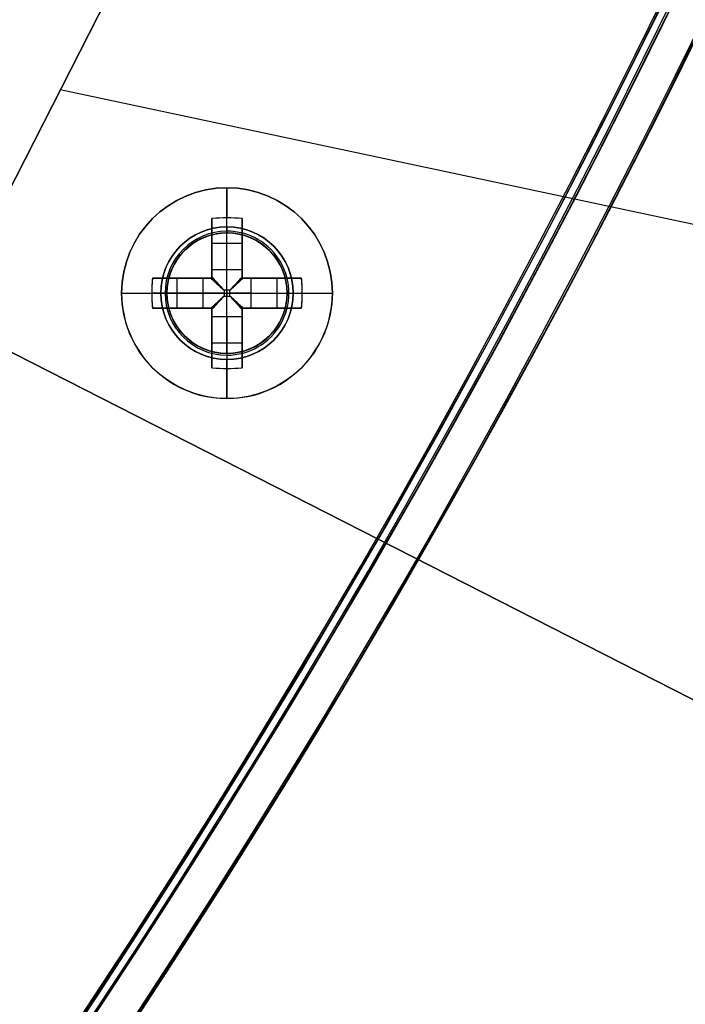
# Model space of a CAD drawing. Header units: millimetres. Extents: x -83 to 676, y -83 to 676.
# Tile 583 of 656: x 540 to 562, y 134 to 167. Entities that reach past the tile are written whole.
import ezdxf

# ---------------------------------------------------------------- set-up
doc = ezdxf.new("R2010")
doc.units = ezdxf.units.MM
doc.header["$MEASUREMENT"] = 0
doc.layers.add('IGES level 0', color=7, linetype='Continuous', true_color=0xff7878)

msp = doc.modelspace()

# ---------------------------------------------------------------- linework, layer by layer
at = {"layer": 'IGES level 0', "color": 254, "true_color": 0xcad1ee}
for p, q in [((551.4551744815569, 183.4287436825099, 48.0000000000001), (537.8354594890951, 156.6985479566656, 48.0000000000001)), ((537.8354594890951, 156.6985479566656, 47.0000000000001), (551.4551744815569, 183.4287436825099, 47.0000000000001)), ((551.4551744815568, 183.4287436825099, 47.5000000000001), (537.8354594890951, 156.6985479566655, 47.5000000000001)), ((547.6492875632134, 159.4779517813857, 48.0000000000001), (547.6492875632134, 159.4779517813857, 47)), ((547.7511022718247, 159.4535082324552, 47.0000000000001), (547.7511022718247, 159.4535082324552, 45.8000000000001)), ((545.301612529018, 158.0392946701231, 45.8000000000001), (545.301612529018, 158.0392946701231, 47.0000000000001)), ((545.301612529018, 158.0392946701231, 47.0000000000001), (545.301612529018, 158.0392946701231, 45.8000000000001)), ((545.2771689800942, 157.9374799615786, 48.0000000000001), (545.2771689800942, 157.9374799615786, 47.0000000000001)), ((545.2771689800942, 157.9374799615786, 47), (545.2771689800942, 157.9374799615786, 48.0000000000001)), ((549.165315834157, 157.0040184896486, 47.0000000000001), (549.165315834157, 157.0040184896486, 45.8000000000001)), ((549.165315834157, 157.0040184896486, 45.8000000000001), (549.165315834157, 157.0040184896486, 47.0000000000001)), ((549.1897593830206, 157.1058331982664, 47), (549.1897593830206, 157.1058331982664, 48.0000000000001)), ((549.1897593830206, 157.1058331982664, 48.0000000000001), (549.1897593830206, 157.1058331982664, 47.0000000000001)), ((581.0492759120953, 134.6800087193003, 47.0000000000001), (537.8354594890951, 156.6985479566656, 47.0000000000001)), ((537.8354594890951, 156.6985479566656, 48.0000000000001), (581.0492759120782, 134.6800087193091, 48.0000000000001)), ((546.7158260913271, 155.5898049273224, 47.0000000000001), (546.7158260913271, 155.5898049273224, 45.8000000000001)), ((546.8176407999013, 155.5653613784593, 48.0000000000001), (546.8176407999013, 155.5653613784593, 47)), ((560.1106225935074, 145.3487854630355, 47.00000000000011), (560.1106225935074, 145.3487854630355, 48.00000000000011))]:
    msp.add_line(p, q, dxfattribs=at)
at = {"layer": 'IGES level 0', "color": 70, "true_color": 0x66ff00}
for p, q in [((551.4551744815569, 183.4287436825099, 48.0000000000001), (537.8354594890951, 156.6985479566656, 48.0000000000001)), ((551.4551744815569, 183.4287436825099, 47.0000000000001), (537.8354594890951, 156.6985479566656, 47.0000000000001)), ((590.8090583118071, 153.8346601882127, 48.0000000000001), (541.6953920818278, 164.2740922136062, 48.0000000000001)), ((590.8090583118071, 153.8346601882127, 47.0000000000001), (541.6953920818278, 164.2740922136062, 47.0000000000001)), ((537.8354594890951, 156.6985479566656, 48.0000000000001), (581.0492759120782, 134.6800087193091, 48.0000000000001)), ((537.8354594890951, 156.6985479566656, 47.0000000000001), (581.0492759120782, 134.6800087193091, 47.0000000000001))]:
    msp.add_line(p, q, dxfattribs=at)
at = {"layer": 'IGES level 0', "color": 1, "true_color": 0xff0808}
for p, q in [((547.233464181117, 159.721656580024, 48), (547.233464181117, 161.021656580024, 48)), ((546.733464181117, 158.3079458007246, 48.46264704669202), (546.733464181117, 159.996220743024, 50.130353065)), ((546.733464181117, 159.9962207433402, 50.1303530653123), (546.733464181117, 158.307945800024, 48.462647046)), ((547.2334641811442, 158.307945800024, 48.462647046), (547.2334641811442, 160.0216565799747, 50.15547900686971)), ((547.733464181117, 159.9962207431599, 50.1303530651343), (547.733464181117, 158.307945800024, 48.462647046)), ((547.733464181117, 158.307945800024, 48.462647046), (547.733464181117, 159.996220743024, 50.130353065)), ((546.733464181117, 158.0216565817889, 49.69917704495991), (546.733464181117, 159.5597267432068, 49.69917704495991)), ((547.233464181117, 159.521656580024, 47.8), (547.233464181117, 159.521656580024, 40)), ((547.233464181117, 155.521656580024, 40), (547.233464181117, 159.521656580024, 40)), ((547.233464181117, 159.521656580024, 40), (547.233464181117, 159.521656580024, 47.8)), ((547.733464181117, 159.5597267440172, 49.69917704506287), (547.733464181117, 158.0216565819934, 49.69917704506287)), ((546.7334641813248, 159.1776498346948, 49.3217551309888), (547.7334641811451, 159.1776498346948, 49.32175513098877)), ((546.733464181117, 159.0089386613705, 49.15509943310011), (546.733464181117, 159.0089386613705, 50.83023825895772)), ((547.733464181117, 159.0089386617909, 49.15509943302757), (547.733464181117, 159.0089386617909, 50.83023825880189)), ((546.733464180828, 158.307945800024, 48.462647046), (547.733464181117, 158.307945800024, 48.462647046)), ((546.733464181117, 158.307945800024, 48.462647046), (547.733464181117, 158.307945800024, 48.462647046)), ((544.7589000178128, 158.021656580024, 50.1303530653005), (546.4471749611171, 158.021656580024, 48.462647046)), ((546.4471749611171, 158.021656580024, 48.462647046), (544.7589000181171, 158.021656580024, 50.130353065)), ((545.1953940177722, 158.021656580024, 49.69917704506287), (546.733464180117, 158.021656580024, 49.69917704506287)), ((545.5774709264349, 157.0216565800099, 49.3217551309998), (545.5774709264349, 158.021656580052, 49.3217551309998)), ((545.7461820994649, 158.021656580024, 49.15509943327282), (545.7461820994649, 158.021656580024, 50.83023825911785)), ((546.4471749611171, 157.021656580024, 48.462647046), (546.4471749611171, 158.021656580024, 48.462647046)), ((546.4471749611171, 157.021656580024, 48.462647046), (546.4471749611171, 158.021656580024, 48.462647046)), ((546.733464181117, 158.021656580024, 51.1281221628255), (546.733464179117, 158.021656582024, 48.27023192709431)), ((546.733464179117, 158.021656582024, 48.27023192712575), (546.733464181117, 158.021656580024, 51.128122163)), ((547.733464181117, 158.021656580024, 51.1281221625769), (547.733464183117, 158.021656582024, 48.27023192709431)), ((547.7334641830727, 158.021656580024, 49.69917704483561), (549.2715343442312, 158.021656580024, 49.69917704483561)), ((547.733464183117, 158.021656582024, 48.27023192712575), (547.733464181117, 158.021656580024, 51.128122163)), ((548.019753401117, 158.021656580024, 48.462647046), (549.708028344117, 158.021656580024, 50.130353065)), ((548.019753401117, 158.021656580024, 48.462647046), (548.019753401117, 157.021656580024, 48.462647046)), ((549.7080283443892, 158.021656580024, 50.1303530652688), (548.019753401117, 158.021656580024, 48.462647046)), ((548.019753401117, 158.021656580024, 48.462647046), (548.019753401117, 157.021656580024, 48.462647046)), ((548.7207462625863, 158.021656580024, 49.15509943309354), (548.7207462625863, 158.021656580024, 50.83023825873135)), ((548.8894574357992, 158.0216565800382, 49.32175513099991), (548.8894574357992, 157.021656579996, 49.32175513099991)), ((543.733464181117, 157.521656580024, 48), (545.0334641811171, 157.521656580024, 48)), ((546.4471749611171, 157.5216565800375, 48.462647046), (544.7334641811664, 157.5216565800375, 50.15547900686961)), ((545.233464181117, 157.521656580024, 47.8), (545.233464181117, 157.521656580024, 40)), ((545.233464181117, 157.521656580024, 40), (549.233464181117, 157.521656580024, 40)), ((547.3310488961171, 157.619241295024, 48.179845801), (547.135879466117, 157.619241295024, 48.179845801)), ((547.135879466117, 157.619241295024, 48.179845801), (547.135879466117, 157.424071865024, 48.179845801)), ((547.135879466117, 157.619241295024, 48.179845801), (547.135879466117, 157.424071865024, 48.179845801)), ((547.3310488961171, 157.619241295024, 48.179845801), (547.135879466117, 157.619241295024, 48.179845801)), ((547.135879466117, 157.521656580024, 48.179845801), (547.3310488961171, 157.521656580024, 48.179845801)), ((547.135879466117, 157.424071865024, 48.179845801), (547.3310488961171, 157.424071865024, 48.179845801)), ((547.135879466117, 157.424071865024, 48.179845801), (547.3310488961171, 157.424071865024, 48.179845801)), ((547.2334641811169, 157.619241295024, 48.179845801), (547.2334641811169, 157.424071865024, 48.179845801)), ((547.3310488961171, 157.424071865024, 48.179845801), (547.3310488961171, 157.619241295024, 48.179845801)), ((547.3310488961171, 157.424071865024, 48.179845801), (547.3310488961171, 157.619241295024, 48.179845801)), ((548.0197534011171, 157.5216565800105, 48.462647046), (549.7334641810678, 157.5216565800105, 50.15547900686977)), ((549.233464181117, 157.521656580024, 47.80000000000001), (549.233464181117, 157.521656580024, 40)), ((549.433464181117, 157.521656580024, 48), (550.733464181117, 157.521656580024, 48)), ((546.4471749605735, 157.021656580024, 48.46264704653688), (544.7589000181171, 157.021656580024, 50.130353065)), ((544.758900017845, 157.021656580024, 50.1303530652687), (546.4471749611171, 157.021656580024, 48.462647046)), ((546.7334641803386, 157.021656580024, 49.69917704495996), (545.1953940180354, 157.021656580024, 49.69917704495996)), ((545.7461820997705, 157.021656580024, 49.15509943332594), (545.7461820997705, 157.021656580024, 50.83023825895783)), ((546.733464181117, 157.021656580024, 51.1281221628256), (546.733464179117, 157.021656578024, 48.27023192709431)), ((546.733464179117, 157.021656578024, 48.27023192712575), (546.733464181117, 157.021656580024, 51.128122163)), ((546.733464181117, 155.4835864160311, 49.69917704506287), (546.733464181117, 157.021656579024, 49.69917704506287)), ((547.733464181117, 157.021656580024, 51.1281221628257), (547.733464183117, 157.021656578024, 48.27023192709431)), ((547.733464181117, 157.0216565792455, 49.69917704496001), (547.733464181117, 155.4835864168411, 49.69917704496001)), ((547.733464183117, 157.021656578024, 48.27023192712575), (547.733464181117, 157.021656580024, 51.128122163)), ((549.27153434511, 157.021656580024, 49.69917704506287), (547.7334641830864, 157.021656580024, 49.69917704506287)), ((549.7080283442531, 157.021656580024, 50.1303530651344), (548.019753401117, 157.021656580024, 48.462647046)), ((548.019753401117, 157.021656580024, 48.462647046), (549.708028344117, 157.021656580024, 50.130353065)), ((548.720746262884, 157.021656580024, 49.15509943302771), (548.720746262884, 157.021656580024, 50.83023825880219)), ((546.733464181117, 155.0470924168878, 50.1303530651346), (546.733464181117, 156.735367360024, 48.462647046)), ((547.733464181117, 156.735367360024, 48.462647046), (546.733464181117, 156.735367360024, 48.462647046)), ((546.733464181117, 156.735367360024, 48.462647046), (546.733464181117, 155.047092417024, 50.130353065)), ((547.733464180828, 156.735367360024, 48.462647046), (546.733464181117, 156.735367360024, 48.462647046)), ((547.2334641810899, 156.735367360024, 48.462647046), (547.2334641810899, 155.0216565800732, 50.15547900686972)), ((547.733464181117, 156.7353673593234, 48.46264704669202), (547.733464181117, 155.047092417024, 50.130353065)), ((547.733464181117, 155.0470924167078, 50.1303530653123), (547.733464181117, 156.735367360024, 48.462647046)), ((546.733464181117, 156.034374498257, 49.15509943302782), (546.733464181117, 156.034374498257, 50.83023825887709)), ((547.733464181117, 156.0343744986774, 49.15509943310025), (547.733464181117, 156.0343744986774, 50.83023825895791)), ((547.7334641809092, 155.8656633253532, 49.32175513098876), (546.733464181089, 155.8656633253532, 49.32175513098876)), ((547.233464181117, 155.521656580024, 40), (547.233464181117, 155.521656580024, 47.8)), ((547.233464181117, 155.521656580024, 47.80000000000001), (547.233464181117, 155.521656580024, 40)), ((547.233464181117, 154.021656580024, 48), (547.233464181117, 155.321656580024, 48))]:
    msp.add_line(p, q, dxfattribs=at)
at = {"layer": 'IGES level 0', "color": 153, "true_color": 0x5393cf}
for centre, radius in [((296.5, 296.5), 296.5), ((296.5, 296.5, -1.19999999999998), 296.5000000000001)]:
    msp.add_circle(centre, radius, dxfattribs=at)
at = {"layer": 'IGES level 0'}
for centre, radius in [((296.5, 296.5, 47), 296.5000000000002), ((296.5, 296.5), 296.5000000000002), ((296.5, 296.5, 47), 295.3000000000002), ((296.5, 296.5000000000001), 295.3000000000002)]:
    msp.add_circle(centre, radius, dxfattribs=at)
at = {"layer": 'IGES level 0', "color": 124, "true_color": 0x1aa180}
for centre, radius in [((296.5, 296.5, 47.0000000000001), 294.9999999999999), ((296.5, 296.5000000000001, 45.8000000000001), 294.9999999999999), ((547.2334641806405, 157.5216565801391, 47.00000000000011), 1.999999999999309), ((547.2334641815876, 157.5216565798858, 45.8000000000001), 1.999999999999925)]:
    msp.add_circle(centre, radius, dxfattribs=at)
at = {"layer": 'IGES level 0', "color": 1, "true_color": 0xff0808}
for centre, radius in [((547.2334641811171, 157.5216565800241, 48), 3.500000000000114), ((547.2334641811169, 157.521656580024, 47.99999999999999), 2.199999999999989), ((547.2334641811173, 157.521656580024, 39.99999999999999), 2)]:
    msp.add_circle(centre, radius, dxfattribs=at)
at = {"layer": 'IGES level 0', "color": 70, "true_color": 0x66ff00}
for centre, radius in [((547.2334641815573, 157.5216565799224, 48.0000000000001), 1.999999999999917), ((547.2334641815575, 157.5216565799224, 47.0000000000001), 1.999999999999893)]:
    msp.add_circle(centre, radius, dxfattribs=at)
at = {"layer": 'IGES level 0'}
for centre, radius, start, end in [((296.5, 296.5), 296.5000000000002, 225, 45), ((296.5, 296.5, 47), 296.5000000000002, 224.9999999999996, 45), ((296.5, 296.5, 23.5), 296.5000000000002, 225, 45), ((296.5, 296.5000000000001, 47), 295.3000000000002, 224.9999999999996, 44.99999999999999), ((296.5, 296.5000000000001), 295.3000000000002, 225, 44.99999999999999), ((296.5, 296.5, 23.5), 295.3000000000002, 225, 45.00000000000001)]:
    msp.add_arc(centre, radius, start, end, dxfattribs=at)
at = {"layer": 'IGES level 0', "color": 153, "true_color": 0x5393cf}
for centre, radius, start in [((296.5, 296.5, -1.19999999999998), 296.5, 164.9999999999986), ((296.5000000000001, 296.5000000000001), 296.5000000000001, 164.9999999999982), ((296.5000000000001, 296.5, -0.59999999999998), 296.5000000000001, 164.9999999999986)]:
    msp.add_arc(centre, radius, start, 344.9999999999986, dxfattribs=at)
at = {"layer": 'IGES level 0', "color": 124, "true_color": 0x1aa180}
for centre, start in [((296.5, 296.5, 45.8000000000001), 164.9999999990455), ((296.4999999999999, 296.5, 47.0000000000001), 164.9999999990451), ((296.5000000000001, 296.5, 46.4000000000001), 164.9999999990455)]:
    msp.add_arc(centre, 294.9999999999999, start, 344.9999999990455, dxfattribs=at)
at = {"layer": 'IGES level 0', "color": 1, "true_color": 0xff0808}
for centre, radius, start, end in [((547.233464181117, 157.5216565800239, 48), 3.5, 1.861078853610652e-12, 179.9999999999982), ((547.233464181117, 157.5216565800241, 48), 2.199999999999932, 90, 270), ((547.2334641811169, 157.5216565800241, 48.00000000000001), 2.200000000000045, 270.000000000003, 89.99999999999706), ((547.2334641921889, 157.5216565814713, 47.94142122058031), 2.058578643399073, 89.99999998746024, 269.9999999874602), ((547.233464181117, 157.5216565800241, 40), 1.999999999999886, 90, 270), ((547.2334641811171, 157.5216565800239, 47.8), 1.999999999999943, 90.00000000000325, 269.9999999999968), ((547.233464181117, 157.521656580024, 43.9), 2, 90, 270), ((547.2334641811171, 157.5216565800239, 47.8), 1.999999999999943, 90.00000000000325, 269.9999999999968), ((547.2334641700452, 157.5216565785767, 47.94142149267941), 2.058578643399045, 269.9999999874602, 89.99999998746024), ((547.233464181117, 157.521656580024, 47.80000000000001), 2.000000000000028, 270, 90), ((547.233464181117, 157.5216565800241, 40), 2.000000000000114, 270, 90), ((547.233464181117, 157.521656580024, 47.80000000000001), 2.000000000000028, 270, 90), ((547.233464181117, 157.521656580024, 43.90000000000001), 2, 270, 90), ((547.2334641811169, 157.521656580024, 48), 3.499999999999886, 180, 4.65269713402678e-13)]:
    msp.add_arc(centre, radius, start, end, dxfattribs=at)
at = {"layer": 'IGES level 0', "color": 1, "true_color": 0xff0808, "extrusion": (1, 0, 0)}
for centre, radius, start, end in [((157.521656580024, 47.6859375, 547.233464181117), 3.514062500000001, 5.127540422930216, 44.64883656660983), ((157.5216565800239, 47.68593749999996, 546.7334641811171), 3.478309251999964, 44.64883656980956, 81.7352146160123), ((157.5216565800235, 47.68593749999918, 546.7334641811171), 3.478309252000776, 44.64883655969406, 81.7352146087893), ((157.5216565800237, 47.68593749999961, 547.7334641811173), 3.478309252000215, 44.64883656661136, 81.73521461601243), ((159.721656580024, 47.8, 547.233464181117), 0.2000000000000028, 90.00000000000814, 180), ((159.721656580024, 47.80000000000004, 547.233464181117), 0.1999999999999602, 89.99999999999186, 180.0000000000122), ((157.6192412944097, 49.15984580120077, 546.733464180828), 0.9799999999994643, 296.5595742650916, 314.6488366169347), ((157.619241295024, 49.159845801, 547.233464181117), 0.9799999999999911, 270.0000000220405, 314.6488365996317), ((157.6192412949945, 49.15984580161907, 547.733464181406), 0.979999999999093, 296.5595742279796, 314.6488365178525), ((157.424071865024, 49.159845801, 547.233464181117), 0.9799999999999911, 225.3511634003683, 269.9999999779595), ((157.5216565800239, 47.68593749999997, 546.7334641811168), 3.478309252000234, 98.26478538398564, 135.3511634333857), ((157.4240718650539, 49.15984580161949, 546.733464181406), 0.9799999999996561, 225.3511634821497, 243.4404257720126), ((157.4240718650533, 49.15984580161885, 546.733464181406), 0.9799999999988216, 225.3511634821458, 243.4404258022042), ((157.4240718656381, 49.15984580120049, 547.733464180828), 0.9799999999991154, 225.3511633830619, 243.4404257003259), ((155.321656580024, 47.8, 547.233464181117), 0.1999999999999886, 4.071109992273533e-12, 90), ((155.321656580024, 47.80000000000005, 547.233464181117), 0.1999999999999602, 359.9999999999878, 90.00000000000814), ((157.521656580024, 47.6859375, 547.233464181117), 3.514062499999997, 135.351163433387, 174.87245957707)]:
    msp.add_arc(centre, radius, start, end, dxfattribs=at)
at = {"layer": 'IGES level 0', "color": 1, "true_color": 0xff0808, "extrusion": (-2.899433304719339e-14, -0.7027596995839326, 0.7114273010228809)}
msp.add_arc((547.2334641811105, 145.5769621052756, -76.7747942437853), 3.51406249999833, 81.81988236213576, 98.18011763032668, dxfattribs=at)
at = {"layer": 'IGES level 0', "color": 1, "true_color": 0xff0808, "extrusion": (-7.523498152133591e-15, -0.7027596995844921, 0.7114273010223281)}
msp.add_arc((547.2334641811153, 145.5769621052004, -76.7747942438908), 3.514062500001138, 81.81988236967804, 98.18011763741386, dxfattribs=at)
at = {"layer": 'IGES level 0', "color": 1, "true_color": 0xff0808, "extrusion": (1, -5.678723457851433e-13, -1.123807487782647e-12)}
msp.add_arc((157.5216565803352, 47.68593750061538, 547.7334641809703), 3.478309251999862, 44.64883655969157, 81.73521460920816, dxfattribs=at)
at = {"layer": 'IGES level 0', "color": 254, "true_color": 0xcad1ee}
for centre, radius, start, end in [((547.2334641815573, 157.5216565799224, 48.0000000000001), 1.999999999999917, 347.999999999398, 167.9999999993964), ((547.233464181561, 157.5216565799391, 47), 1.999999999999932, 347.9999999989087, 167.9999999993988), ((547.2334641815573, 157.5216565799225, 47.50000000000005), 2.000000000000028, 347.999999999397, 167.9999999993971), ((547.2334641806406, 157.5216565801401, 47.00000000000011), 1.999999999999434, 344.9999999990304, 164.9999999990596), ((547.2334641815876, 157.5216565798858, 45.8000000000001), 1.999999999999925, 344.9999999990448, 164.9999999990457), ((547.2334641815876, 157.5216565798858, 46.4000000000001), 1.999999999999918, 344.9999999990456, 164.9999999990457), ((547.2334641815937, 157.5216565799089, 47.0000000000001), 1.999999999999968, 164.9999999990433, 344.9999999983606), ((547.2334641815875, 157.5216565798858, 45.80000000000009), 1.999999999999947, 164.9999999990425, 344.999999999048), ((547.2334641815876, 157.5216565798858, 46.4000000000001), 2.000000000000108, 164.9999999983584, 344.9999999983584), ((547.2334641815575, 157.5216565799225, 48.0000000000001), 1.999999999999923, 167.9999999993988, 347.9999999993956), ((547.2334641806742, 157.5216565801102, 47), 2.000000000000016, 167.9999999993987, 347.9999999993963), ((547.2334641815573, 157.5216565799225, 47.50000000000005), 1.999999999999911, 167.9999999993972, 347.9999999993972)]:
    msp.add_arc(centre, radius, start, end, dxfattribs=at)
at = {"layer": 'IGES level 0', "color": 1, "true_color": 0xff0808, "extrusion": (1, 5.431739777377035e-12, -7.585797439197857e-12)}
msp.add_arc((157.6192412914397, 49.15984580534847, 546.7334641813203), 0.9799999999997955, 296.5595742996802, 314.6488366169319, dxfattribs=at)
at = {"layer": 'IGES level 0', "color": 1, "true_color": 0xff0808, "extrusion": (1, 5.431739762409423e-12, -7.585797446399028e-12)}
msp.add_arc((157.6192412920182, 49.15984580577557, 547.7334641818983), 0.9800000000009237, 296.5595741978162, 314.6488365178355, dxfattribs=at)
at = {"layer": 'IGES level 0', "color": 1, "true_color": 0xff0808, "extrusion": (0.7027596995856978, 3.429432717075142e-15, 0.7114273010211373)}
msp.add_arc((157.5216565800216, -355.8050713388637, 418.4987027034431), 3.514062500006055, 81.81988236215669, 98.18011763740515, dxfattribs=at)
at = {"layer": 'IGES level 0', "color": 1, "true_color": 0xff0808, "extrusion": (0.702759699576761, 7.451491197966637e-13, 0.7114273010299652)}
msp.add_arc((157.5216565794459, -355.8050713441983, 418.4987026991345), 3.514062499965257, 81.81988236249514, 89.99999999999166, dxfattribs=at)
at = {"layer": 'IGES level 0', "color": 1, "true_color": 0xff0808, "extrusion": (-7.098404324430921e-14, 1, 1.404759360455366e-13)}
msp.add_arc((-547.2334641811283, 47.68593749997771, 158.0216565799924), 3.478309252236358, 44.64883656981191, 81.73521460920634, dxfattribs=at)
at = {"layer": 'IGES level 0', "color": 1, "true_color": 0xff0808, "extrusion": (1.179422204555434e-13, 1, -2.049199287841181e-13)}
msp.add_arc((-547.2334641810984, 47.68593750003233, 158.0216565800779), 3.478309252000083, 44.64883656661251, 81.73521461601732, dxfattribs=at)
at = {"layer": 'IGES level 0', "color": 1, "true_color": 0xff0808, "extrusion": (0, 1, 0)}
for centre, radius, start, end in [((-547.1358794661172, 49.15984580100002, 158.021656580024), 0.9799999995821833, 296.5595742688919, 314.6488365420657), ((-547.2334641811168, 47.68593749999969, 158.021656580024), 3.478309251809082, 98.26478539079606, 135.3511634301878), ((-547.2334641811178, 47.68593749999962, 157.521656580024), 3.514062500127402, 5.127540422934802, 44.64883656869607), ((-547.135879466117, 49.159845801, 157.521656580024), 0.9800000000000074, 270.0000000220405, 314.6488365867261), ((-547.3310488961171, 49.159845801, 157.521656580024), 0.9799999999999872, 225.3511634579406, 269.9999999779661), ((-547.2334641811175, 47.68593750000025, 157.521656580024), 3.514062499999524, 135.3511634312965, 174.8724595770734), ((-547.2334641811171, 47.6859374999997, 157.021656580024), 3.478309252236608, 44.64883656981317, 81.73521460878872), ((-547.233464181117, 47.68593749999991, 157.021656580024), 3.478309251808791, 98.26478539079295, 135.3511634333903), ((-547.3310488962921, 49.15984580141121, 157.021656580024), 0.9799999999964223, 225.3511634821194, 243.4404257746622), ((-547.3310488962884, 49.15984580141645, 157.021656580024), 0.9800000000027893, 225.3511634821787, 243.4404258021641)]:
    msp.add_arc(centre, radius, start, end, dxfattribs=at)
at = {"layer": 'IGES level 0', "color": 1, "true_color": 0xff0808, "extrusion": (-1.357934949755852e-12, 1, -1.896449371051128e-12)}
msp.add_arc((-547.135879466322, 49.15984580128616, 158.0216565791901), 0.9799999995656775, 296.5595742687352, 314.6488365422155, dxfattribs=at)
at = {"layer": 'IGES level 0', "color": 1, "true_color": 0xff0808, "extrusion": (7.098404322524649e-14, 1, 1.404759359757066e-13)}
msp.add_arc((-547.2334641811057, 47.68593749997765, 158.0216565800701), 3.478309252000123, 98.26478539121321, 135.3511634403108, dxfattribs=at)
at = {"layer": 'IGES level 0', "color": 1, "true_color": 0xff0808, "extrusion": (1.357934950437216e-12, 1, -1.896449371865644e-12)}
msp.add_arc((-547.3310488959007, 49.15984580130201, 158.0216565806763), 0.979999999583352, 225.3511634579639, 243.4404257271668, dxfattribs=at)
at = {"layer": 'IGES level 0', "color": 1, "true_color": 0xff0808, "extrusion": (1.357934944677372e-12, 1, -1.896449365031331e-12)}
msp.add_arc((-547.3310488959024, 49.15984580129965, 158.0216565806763), 0.9799999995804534, 225.3511634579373, 243.4404257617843, dxfattribs=at)
at = {"layer": 'IGES level 0', "color": 1, "true_color": 0xff0808, "extrusion": (-0.7027596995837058, -3.429432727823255e-15, 0.7114273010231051)}
msp.add_arc((-157.5216565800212, 422.8285815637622, -350.6485470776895), 3.514062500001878, 81.81988236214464, 98.18011763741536, dxfattribs=at)
at = {"layer": 'IGES level 0', "color": 1, "true_color": 0xff0808, "extrusion": (-0.7027596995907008, -6.559666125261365e-13, 0.7114273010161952)}
msp.add_arc((-157.5216565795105, 422.8285815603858, -350.6485470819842), 3.514062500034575, 89.99999999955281, 98.18011763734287, dxfattribs=at)
at = {"layer": 'IGES level 0', "color": 1, "true_color": 0xff0808, "extrusion": (0.6893710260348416, -0.6893710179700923, -0.2225650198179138)}
msp.add_arc((498.3371233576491, 108.305841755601, 257.3896035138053), 0.07999999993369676, 257.4402697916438, 282.5475229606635, dxfattribs=at)
at = {"layer": 'IGES level 0', "color": 1, "true_color": 0xff0808, "extrusion": (0.7027050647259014, -0.7027050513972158, -0.1114055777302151)}
msp.add_arc((498.3371223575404, 78.63268188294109, 268.1396073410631), 0.08000000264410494, 263.7148036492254, 276.3568539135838, dxfattribs=at)
at = {"layer": 'IGES level 0', "color": 1, "true_color": 0xff0808, "extrusion": (0.7027050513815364, 0.7027050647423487, 0.1114055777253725)}
msp.add_arc((-275.5678666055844, -7.584650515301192, 500.9478411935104), 0.08000000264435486, 263.6431460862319, 276.2851963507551, dxfattribs=at)
at = {"layer": 'IGES level 0', "color": 1, "true_color": 0xff0808, "extrusion": (0.6893710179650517, 0.6893710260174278, 0.2225650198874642)}
msp.add_arc((-275.5678647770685, -63.93833730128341, 497.1041827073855), 0.07999999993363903, 257.4524770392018, 282.5597302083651, dxfattribs=at)
at = {"layer": 'IGES level 0', "color": 1, "true_color": 0xff0808, "extrusion": (-5.726248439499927e-14, 1, 3.975181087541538e-14)}
msp.add_arc((-547.2334641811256, 47.68593749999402, 157.5216565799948), 3.514062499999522, 5.127540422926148, 44.64883656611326, dxfattribs=at)
at = {"layer": 'IGES level 0', "color": 1, "true_color": 0xff0808, "extrusion": (0.7027596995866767, 3.00505354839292e-13, 0.7114273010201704)}
msp.add_arc((157.521656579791, -355.8050713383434, 418.4987027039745), 3.514062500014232, 89.99999999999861, 98.18011763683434, dxfattribs=at)
at = {"layer": 'IGES level 0', "color": 1, "true_color": 0xff0808, "extrusion": (2.188297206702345e-10, 1, 2.881177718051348e-11)}
msp.add_arc((-545.0334641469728, 47.79999999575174, 157.5216567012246), 0.199999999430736, 89.99999975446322, 180.0000002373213, dxfattribs=at)
at = {"layer": 'IGES level 0', "color": 1, "true_color": 0xff0808, "extrusion": (2.188327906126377e-10, 1, -2.881156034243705e-11)}
msp.add_arc((-549.4334641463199, 47.80000000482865, 157.521656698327), 0.199999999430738, 359.9999997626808, 90.00000024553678, dxfattribs=at)
at = {"layer": 'IGES level 0', "color": 1, "true_color": 0xff0808, "extrusion": (-0.7027596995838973, -2.786462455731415e-14, 0.7114273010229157)}
msp.add_arc((-157.521656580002, 422.8285815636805, -350.648547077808), 3.514062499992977, 81.81988236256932, 90.00000000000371, dxfattribs=at)
at = {"layer": 'IGES level 0', "color": 1, "true_color": 0xff0808, "extrusion": (-5.726248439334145e-14, 1, -3.975181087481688e-14)}
msp.add_arc((-547.2334641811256, 47.68593750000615, 157.5216565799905), 3.514062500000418, 135.3511634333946, 174.8724595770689, dxfattribs=at)
at = {"layer": 'IGES level 0', "color": 1, "true_color": 0xff0808, "extrusion": (-2.402586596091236e-14, 1, 7.603194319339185e-14)}
msp.add_arc((-547.2334641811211, 47.68593749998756, 157.0216565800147), 3.478309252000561, 44.64883656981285, 81.73521461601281, dxfattribs=at)
at = {"layer": 'IGES level 0', "color": 1, "true_color": 0xff0808, "extrusion": (-1.35793494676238e-12, 1, -1.896449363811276e-12)}
msp.add_arc((-547.1358794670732, 49.15984580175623, 157.0216565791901), 0.9799999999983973, 296.5595742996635, 314.6488365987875, dxfattribs=at)
at = {"layer": 'IGES level 0', "color": 1, "true_color": 0xff0808, "extrusion": (1.357934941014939e-12, 1, 1.896449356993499e-12)}
msp.add_arc((-547.1358794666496, 49.15984580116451, 157.021656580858), 0.9800000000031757, 296.5595742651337, 314.6488365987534, dxfattribs=at)
at = {"layer": 'IGES level 0', "color": 1, "true_color": 0xff0808, "extrusion": (1, 2.839361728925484e-13, -5.619037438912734e-13)}
msp.add_arc((157.5216565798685, 47.68593750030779, 546.7334641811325), 3.478309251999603, 98.26478539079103, 135.351163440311, dxfattribs=at)
at = {"layer": 'IGES level 0', "color": 1, "true_color": 0xff0808, "extrusion": (0.6893710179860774, 0.6893710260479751, -0.2225650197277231)}
msp.add_arc((-275.5678647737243, 157.8864861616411, 474.5713298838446), 0.07999999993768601, 257.4402697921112, 282.547522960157, dxfattribs=at)
at = {"layer": 'IGES level 0', "color": 1, "true_color": 0xff0808, "extrusion": (0.702705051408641, 0.7027050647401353, -0.1114055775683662)}
msp.add_arc((-275.5678665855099, 103.4504194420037, 489.5221297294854), 0.0800000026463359, 263.7148036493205, 276.3568539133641, dxfattribs=at)
at = {"layer": 'IGES level 0', "color": 1, "true_color": 0xff0808, "extrusion": (0.7027050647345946, -0.7027050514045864, 0.1114055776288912)}
msp.add_arc((498.3371223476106, 17.23308714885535, 279.5653188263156), 0.0800000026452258, 263.6431460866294, 276.285196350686, dxfattribs=at)
at = {"layer": 'IGES level 0', "color": 1, "true_color": 0xff0808, "extrusion": (0.6893710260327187, -0.6893710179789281, 0.2225650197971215)}
msp.add_arc((498.3371233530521, -14.35769280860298, 279.9224563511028), 0.07999999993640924, 257.4524770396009, 282.5597302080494, dxfattribs=at)
at = {"layer": 'IGES level 0', "color": 1, "true_color": 0xff0808, "extrusion": (1, -2.839361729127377e-13, 5.619037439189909e-13)}
msp.add_arc((157.5216565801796, 47.68593749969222, 547.7334641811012), 3.478309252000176, 98.2647853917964, 135.3511634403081, dxfattribs=at)
at = {"layer": 'IGES level 0', "color": 1, "true_color": 0xff0808, "extrusion": (1, -2.839361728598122e-13, 5.619037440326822e-13)}
msp.add_arc((157.5216565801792, 47.68593749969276, 547.7334641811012), 3.478309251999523, 98.26478538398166, 135.3511634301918, dxfattribs=at)
at = {"layer": 'IGES level 0', "color": 1, "true_color": 0xff0808, "extrusion": (4.695817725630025e-14, 1, 6.444399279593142e-14)}
msp.add_arc((-547.2334641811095, 47.68593749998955, 157.021656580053), 3.478309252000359, 98.26478539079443, 135.3511634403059, dxfattribs=at)
at = {"layer": 'IGES level 0', "color": 1, "true_color": 0xff0808, "extrusion": (1, 5.431739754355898e-12, 7.585797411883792e-12)}
msp.add_arc((157.4240718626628, 49.15984579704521, 547.7334641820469), 0.9799999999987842, 225.3511633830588, 243.4404257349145, dxfattribs=at)
at = {"layer": 'IGES level 0', "color": 1, "true_color": 0xff0808, "extrusion": (7.523498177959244e-15, 0.7027596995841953, 0.7114273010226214)}
msp.add_arc((-547.2334641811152, -78.55345188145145, 144.6249498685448), 3.514062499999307, 81.81988236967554, 98.1801176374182, dxfattribs=at)
at = {"layer": 'IGES level 0', "color": 1, "true_color": 0xff0808, "extrusion": (2.899332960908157e-14, 0.702759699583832, 0.7114273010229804)}
msp.add_arc((-547.2334641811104, -78.55345188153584, 144.6249498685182), 3.514062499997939, 81.81988236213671, 98.18011763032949, dxfattribs=at)
at = {"layer": 'IGES level 0', "color": 1, "true_color": 0xff0808}
for points, knots in [([(546.7334641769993, 158.0216565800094, 48.27023192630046), (546.7263004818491, 158.0217624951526, 48.27194940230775), (546.7192459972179, 158.0217547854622, 48.27413955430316), (546.707376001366, 158.0217020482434, 48.27870862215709), (546.7024642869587, 158.0216678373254, 48.28088075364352), (546.6976939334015, 158.0216565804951, 48.28326526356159)], [0, 0, 0, 0, 2.19590937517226e-05, 2.19590937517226e-05, 3.8070700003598e-05, 3.8070700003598e-05, 3.8070700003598e-05, 3.8070700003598e-05]), ([(546.6976939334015, 158.0216565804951, 48.28326526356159), (546.7424753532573, 157.9804625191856, 48.26088148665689), (546.7883095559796, 157.9383755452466, 48.24225162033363), (546.8834640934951, 157.8510706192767, 48.2115291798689), (546.932845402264, 157.8057989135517, 48.19979287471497), (547.0334241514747, 157.7135060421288, 48.18385183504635), (547.0846339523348, 157.6664697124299, 48.17984880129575), (547.1358794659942, 157.619241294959, 48.17984580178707)], [0, 0, 0, 0, 0.3202572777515, 0.3202572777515, 0.6558253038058, 0.6558253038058, 1, 1, 1, 1]), ([(546.6976939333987, 158.021656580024, 48.28326526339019), (546.7135997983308, 158.0070246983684, 48.27531423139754), (546.7301873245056, 157.9917688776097, 48.26756814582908), (546.7641373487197, 157.9605827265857, 48.25290251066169), (546.7814895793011, 157.9446611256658, 48.2459755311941), (546.8167125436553, 157.9123639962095, 48.23308541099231), (546.8345837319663, 157.895987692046, 48.22712429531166), (546.8685623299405, 157.8648252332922, 48.21685869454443), (546.8846692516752, 157.8500416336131, 48.21244812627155), (546.918046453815, 157.8193284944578, 48.20419303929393), (546.9358497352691, 157.8029720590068, 48.2002956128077), (546.9720785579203, 157.7697106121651, 48.19346050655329), (546.9904778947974, 157.7528294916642, 48.190501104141), (547.0289495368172, 157.7175296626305, 48.18550099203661), (547.0490431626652, 157.6990918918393, 48.18347386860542), (547.0892413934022, 157.6621685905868, 48.18076694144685), (547.109199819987, 157.6438207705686, 48.17998740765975), (547.1319779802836, 157.6228365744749, 48.17985164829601), (547.1339248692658, 157.6210426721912, 48.17984580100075), (547.13587946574, 157.619241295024, 48.179845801)], [0, 0, 0, 0, 0.129052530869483, 0.129052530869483, 0.256754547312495, 0.256754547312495, 0.384689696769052, 0.384689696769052, 0.5, 0.5, 0.626455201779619, 0.626455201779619, 0.749753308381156, 0.749753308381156, 0.874876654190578, 0.874876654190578, 0.989347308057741, 0.989347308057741, 1, 1, 1, 1]), ([(546.7316265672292, 158.0216813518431, 48.27068337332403), (546.7675122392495, 157.982465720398, 48.25293001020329), (546.8273950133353, 157.9171017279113, 48.22846143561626), (546.888333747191, 157.85071054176, 48.21130912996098), (546.9122227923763, 157.8247028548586, 48.205707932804)], [0.04405975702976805, 0.04405975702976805, 0.04405975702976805, 0.04405975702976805, 0.3202572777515, 0.4969999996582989, 0.4969999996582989, 0.4969999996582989, 0.4969999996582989]), ([(546.7334641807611, 158.0574268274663, 48.28326526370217), (546.7334393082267, 158.0506177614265, 48.27986168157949), (546.7333781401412, 158.0435276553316, 48.27689758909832), (546.7333701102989, 158.0314537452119, 48.27281580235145), (546.7333915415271, 158.0265819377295, 48.27141272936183), (546.7334641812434, 158.0216565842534, 48.27023192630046)], [0, 0, 0, 0, 2.29734093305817e-05, 2.29734093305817e-05, 3.807069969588e-05, 3.807069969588e-05, 3.807069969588e-05, 3.807069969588e-05]), ([(547.135879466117, 157.619241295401, 48.179845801), (547.117287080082, 157.639486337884, 48.17984580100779), (547.0996617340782, 157.6587036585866, 48.18046892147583), (547.0650171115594, 157.6964808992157, 48.18269974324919), (547.0481071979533, 157.7149222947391, 48.1843673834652), (547.015290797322, 157.7506900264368, 48.18852878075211), (546.9994409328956, 157.7679543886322, 48.19104997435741), (546.9683166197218, 157.8018242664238, 48.1968435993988), (546.9531107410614, 157.8183539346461, 48.20014752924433), (546.9308241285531, 157.8425509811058, 48.20558976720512), (546.9233537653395, 157.8506562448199, 48.20752508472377), (546.9009176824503, 157.8749810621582, 48.2136526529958), (546.8854778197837, 157.8917827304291, 48.21833859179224), (546.8550001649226, 157.9249899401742, 48.22860607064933), (546.839971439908, 157.9413834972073, 48.23414344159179), (546.810144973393, 157.9739088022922, 48.24611112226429), (546.7953471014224, 157.9900402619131, 48.25254078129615), (546.766176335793, 158.0218162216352, 48.26618083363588), (546.7518138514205, 158.0374486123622, 48.27340168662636), (546.7364909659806, 158.054131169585, 48.28162360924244), (546.7349739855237, 158.0557828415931, 48.28244346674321), (546.733464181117, 158.0574268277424, 48.28326526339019)], [0, 0, 0, 0, 0.101613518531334, 0.101613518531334, 0.209672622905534, 0.209672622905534, 0.321552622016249, 0.321552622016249, 0.439035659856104, 0.439035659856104, 0.5, 0.5, 0.625, 0.625, 0.744933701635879, 0.744933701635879, 0.864796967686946, 0.864796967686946, 0.986554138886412, 0.986554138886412, 1, 1, 1, 1]), ([(547.7334641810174, 158.0574268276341, 48.28326526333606), (547.7188322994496, 158.0415209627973, 48.27531423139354), (547.7035764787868, 158.0249334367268, 48.26756814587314), (547.6723903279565, 157.9909834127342, 48.25290251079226), (547.6564687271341, 157.9736311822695, 48.24597553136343), (547.624171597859, 157.9384082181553, 48.23308541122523), (547.6077952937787, 157.9205370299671, 48.22712429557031), (547.5766328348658, 157.88655843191, 48.21685869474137), (547.5618492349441, 157.8704515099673, 48.2124481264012), (547.5311360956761, 157.8370743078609, 48.20419303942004), (547.5147796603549, 157.8192710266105, 48.20029561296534), (547.4815182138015, 157.7830422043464, 48.19346050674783), (547.4646370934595, 157.7646428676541, 48.19050110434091), (547.4293372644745, 157.72617122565, 48.18550099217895), (547.4108994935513, 157.7060775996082, 48.18347386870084), (547.3739761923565, 157.6658793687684, 48.18076694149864), (547.3556283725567, 157.6459209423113, 48.1799874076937), (547.3346441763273, 157.6231427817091, 48.17985164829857), (547.3328502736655, 157.6211958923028, 48.17984580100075), (547.3310488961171, 157.619241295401, 48.179845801)], [2.92873873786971e-10, 2.92873873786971e-10, 2.92873873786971e-10, 2.92873873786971e-10, 0.129052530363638, 0.129052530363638, 0.256754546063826, 0.256754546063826, 0.384689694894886, 0.384689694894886, 0.5, 0.5, 0.626455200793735, 0.626455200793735, 0.749753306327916, 0.749753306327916, 0.874876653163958, 0.874876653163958, 0.989347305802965, 0.989347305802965, 1, 1, 1, 1]), ([(547.7334641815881, 158.0574268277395, 48.28326526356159), (547.6922701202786, 158.0126454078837, 48.26088148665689), (547.6501831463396, 157.9668112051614, 48.24225162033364), (547.5628782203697, 157.8716566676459, 48.2115291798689), (547.5176065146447, 157.8222753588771, 48.19979287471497), (547.4253136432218, 157.7216966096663, 48.18385183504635), (547.378277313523, 157.6704868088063, 48.17984880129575), (547.3310488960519, 157.6192412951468, 48.17984580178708)], [0, 0, 0, 0, 0.3202572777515, 0.3202572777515, 0.6558253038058, 0.6558253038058, 1, 1, 1, 1]), ([(547.331048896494, 157.619241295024, 48.179845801), (547.3512939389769, 157.637833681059, 48.17984580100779), (547.3705112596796, 157.6554590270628, 48.18046892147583), (547.4082885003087, 157.6901036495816, 48.18269974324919), (547.4267298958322, 157.7070135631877, 48.1843673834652), (547.4624976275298, 157.7398299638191, 48.18852878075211), (547.4797619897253, 157.7556798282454, 48.19104997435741), (547.5136318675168, 157.7868041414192, 48.1968435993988), (547.5301615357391, 157.8020100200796, 48.20014752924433), (547.5543585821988, 157.8242966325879, 48.20558976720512), (547.5624638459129, 157.8317669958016, 48.20752508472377), (547.5867886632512, 157.8542030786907, 48.2136526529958), (547.6035903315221, 157.8696429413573, 48.21833859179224), (547.6367975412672, 157.9001205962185, 48.22860607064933), (547.6531910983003, 157.9151493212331, 48.23414344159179), (547.6857164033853, 157.944975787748, 48.24611112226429), (547.701847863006, 157.9597736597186, 48.25254078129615), (547.7336238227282, 157.988944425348, 48.26618083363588), (547.7492562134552, 158.0033069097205, 48.27340168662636), (547.765938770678, 158.0186297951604, 48.28162360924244), (547.7675904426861, 158.0201467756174, 48.28244346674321), (547.7692344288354, 158.021656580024, 48.28326526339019)], [0, 0, 0, 0, 0.101613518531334, 0.101613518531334, 0.209672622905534, 0.209672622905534, 0.321552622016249, 0.321552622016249, 0.439035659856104, 0.439035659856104, 0.5, 0.5, 0.625, 0.625, 0.744933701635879, 0.744933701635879, 0.864796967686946, 0.864796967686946, 0.986554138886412, 0.986554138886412, 1, 1, 1, 1]), ([(547.7334889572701, 158.0234941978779, 48.27068337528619), (547.6942733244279, 157.9876085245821, 48.25293001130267), (547.628909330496, 157.9277257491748, 48.22846143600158), (547.562518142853, 157.86678701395, 48.21130912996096), (547.5365104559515, 157.8428979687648, 48.20570793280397)], [0.04405974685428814, 0.04405974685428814, 0.04405974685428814, 0.04405974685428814, 0.3202572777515, 0.4969999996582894, 0.4969999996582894, 0.4969999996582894, 0.4969999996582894]), ([(547.7334641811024, 158.0216565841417, 48.27023192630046), (547.7335700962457, 158.0288202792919, 48.27194940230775), (547.7335623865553, 158.0358747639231, 48.27413955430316), (547.7335096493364, 158.0477447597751, 48.27870862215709), (547.7334754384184, 158.0526564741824, 48.28088075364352), (547.7334641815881, 158.0574268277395, 48.28326526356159)], [0, 0, 0, 0, 2.19590937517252e-05, 2.19590937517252e-05, 3.80707000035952e-05, 3.80707000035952e-05, 3.80707000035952e-05, 3.80707000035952e-05]), ([(547.7692344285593, 158.0216565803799, 48.28326526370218), (547.7624253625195, 158.0216814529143, 48.27986168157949), (547.7553352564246, 158.0217426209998, 48.27689758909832), (547.743261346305, 158.0217506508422, 48.27281580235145), (547.7383895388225, 158.0217292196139, 48.27141272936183), (547.7334641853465, 158.0216565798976, 48.27023192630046)], [0, 0, 0, 0, 2.29734093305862e-05, 2.29734093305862e-05, 3.80706996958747e-05, 3.80706996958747e-05, 3.80706996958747e-05, 3.80706996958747e-05]), ([(547.13587946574, 157.424071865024, 48.179845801), (547.1156344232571, 157.405479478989, 48.17984580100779), (547.0964171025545, 157.3878541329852, 48.18046892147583), (547.0586398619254, 157.3532095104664, 48.18269974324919), (547.0401984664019, 157.3362995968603, 48.1843673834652), (547.0044307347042, 157.3034831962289, 48.18852878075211), (546.9871663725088, 157.2876333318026, 48.19104997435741), (546.9532964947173, 157.2565090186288, 48.1968435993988), (546.9367668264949, 157.2413031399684, 48.20014752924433), (546.9125697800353, 157.2190165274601, 48.20558976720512), (546.9044645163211, 157.2115461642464, 48.20752508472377), (546.8801396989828, 157.1891100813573, 48.2136526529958), (546.8633380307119, 157.1736702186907, 48.21833859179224), (546.8301308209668, 157.1431925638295, 48.22860607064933), (546.8137372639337, 157.1281638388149, 48.23414344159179), (546.7812119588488, 157.0983373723, 48.24611112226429), (546.765080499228, 157.0835395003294, 48.25254078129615), (546.7333045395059, 157.0543687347, 48.26618083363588), (546.7176721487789, 157.0400062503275, 48.27340168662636), (546.7009895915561, 157.0246833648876, 48.28162360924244), (546.6993379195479, 157.0231663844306, 48.28244346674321), (546.6976939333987, 157.021656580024, 48.28326526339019)], [0, 0, 0, 0, 0.101613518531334, 0.101613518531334, 0.209672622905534, 0.209672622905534, 0.321552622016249, 0.321552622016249, 0.439035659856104, 0.439035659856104, 0.5, 0.5, 0.625, 0.625, 0.744933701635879, 0.744933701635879, 0.864796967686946, 0.864796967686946, 0.986554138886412, 0.986554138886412, 1, 1, 1, 1]), ([(546.73346418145, 156.9858863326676, 48.28326526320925), (546.7480960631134, 157.0017921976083, 48.27531423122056), (546.7633518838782, 157.0183797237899, 48.26756814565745), (546.7945380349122, 157.0523297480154, 48.25290251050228), (546.8104596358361, 157.0696819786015, 48.24597553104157), (546.8427567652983, 157.1049049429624, 48.23308541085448), (546.8591330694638, 157.1227761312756, 48.22712429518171), (546.8902955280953, 157.1567547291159, 48.21685869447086), (546.9050791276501, 157.1728616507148, 48.21244812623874), (546.9357922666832, 157.206238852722, 48.20419303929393), (546.9521487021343, 157.2240421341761, 48.2002956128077), (546.985410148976, 157.2602709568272, 48.19346050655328), (547.0022912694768, 157.2786702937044, 48.190501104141), (547.0375910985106, 157.3171419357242, 48.18550099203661), (547.0560288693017, 157.3372355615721, 48.18347386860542), (547.0929521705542, 157.3774337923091, 48.18076694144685), (547.1112999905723, 157.3973922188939, 48.17998740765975), (547.1322841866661, 157.4201703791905, 48.17985164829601), (547.1340780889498, 157.4221172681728, 48.17984580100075), (547.135879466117, 157.424071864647, 48.179845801)], [9.78959298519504e-10, 9.78959298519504e-10, 9.78959298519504e-10, 9.78959298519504e-10, 0.129052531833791, 0.129052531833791, 0.256754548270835, 0.256754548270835, 0.384689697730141, 0.384689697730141, 0.5, 0.5, 0.626455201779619, 0.626455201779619, 0.74975330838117, 0.74975330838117, 0.874876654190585, 0.874876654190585, 0.98934730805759, 0.98934730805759, 1, 1, 1, 1]), ([(546.7334641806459, 156.9858863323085, 48.28326526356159), (546.7746582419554, 157.0306677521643, 48.26088148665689), (546.8167452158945, 157.0765019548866, 48.24225162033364), (546.9040501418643, 157.1716564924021, 48.2115291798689), (546.9493218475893, 157.2210378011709, 48.19979287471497), (547.0416147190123, 157.3216165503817, 48.18385183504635), (547.0886510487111, 157.3728263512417, 48.17984880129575), (547.1358794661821, 157.4240718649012, 48.17984580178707)], [0, 0, 0, 0, 0.3202572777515, 0.3202572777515, 0.6558253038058, 0.6558253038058, 1, 1, 1, 1]), ([(547.7692344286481, 157.0216565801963, 48.28326526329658), (547.7533285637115, 157.0362884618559, 48.27531423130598), (547.7367410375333, 157.0515442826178, 48.26756814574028), (547.7027910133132, 157.082730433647, 48.25290251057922), (547.6854387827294, 157.0986520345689, 48.24597553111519), (547.6502158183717, 157.1309491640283, 48.233085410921), (547.6323446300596, 157.1473254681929, 48.22712429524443), (547.5983660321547, 157.1784879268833, 48.21685869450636), (547.5822591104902, 157.1932715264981, 48.21244812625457), (547.548881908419, 157.2239846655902, 48.20419303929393), (547.5310786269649, 157.2403411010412, 48.2002956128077), (547.4948498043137, 157.2736025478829, 48.19346050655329), (547.4764504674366, 157.2904836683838, 48.190501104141), (547.4379788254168, 157.3257834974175, 48.18550099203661), (547.4178851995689, 157.3442212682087, 48.18347386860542), (547.3776869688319, 157.3811445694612, 48.18076694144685), (547.3577285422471, 157.3994923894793, 48.17998740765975), (547.3349503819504, 157.4204765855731, 48.17985164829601), (547.3330034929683, 157.4222704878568, 48.17984580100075), (547.331048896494, 157.424071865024, 48.179845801)], [5.06472411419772e-10, 5.06472411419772e-10, 5.06472411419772e-10, 5.06472411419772e-10, 0.129052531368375, 0.129052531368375, 0.25675454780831, 0.25675454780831, 0.384689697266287, 0.384689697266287, 0.5, 0.5, 0.626455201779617, 0.626455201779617, 0.749753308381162, 0.749753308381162, 0.874876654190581, 0.874876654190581, 0.989347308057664, 0.989347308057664, 1, 1, 1, 1]), ([(547.3310488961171, 157.424071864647, 48.179845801), (547.3496412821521, 157.403826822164, 48.17984580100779), (547.3672666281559, 157.3846095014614, 48.18046892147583), (547.4019112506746, 157.3468322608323, 48.18269974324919), (547.4188211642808, 157.3283908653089, 48.1843673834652), (547.4516375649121, 157.2926231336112, 48.18852878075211), (547.4674874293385, 157.2753587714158, 48.19104997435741), (547.4986117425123, 157.2414888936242, 48.1968435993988), (547.5138176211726, 157.2249592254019, 48.20014752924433), (547.5361042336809, 157.2007621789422, 48.20558976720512), (547.5435745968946, 157.1926569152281, 48.20752508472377), (547.5660106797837, 157.1683320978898, 48.2136526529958), (547.5814505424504, 157.1515304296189, 48.21833859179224), (547.6119281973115, 157.1183232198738, 48.22860607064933), (547.626956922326, 157.1019296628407, 48.23414344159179), (547.6567833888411, 157.0694043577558, 48.24611112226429), (547.6715812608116, 157.0532728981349, 48.25254078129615), (547.700752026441, 157.0214969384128, 48.26618083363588), (547.7151145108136, 157.0058645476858, 48.27340168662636), (547.7304373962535, 156.989181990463, 48.28162360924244), (547.7319543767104, 156.9875303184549, 48.28244346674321), (547.733464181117, 156.9858863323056, 48.28326526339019)], [0, 0, 0, 0, 0.101613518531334, 0.101613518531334, 0.209672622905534, 0.209672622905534, 0.321552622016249, 0.321552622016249, 0.439035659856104, 0.439035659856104, 0.5, 0.5, 0.625, 0.625, 0.744933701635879, 0.744933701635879, 0.864796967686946, 0.864796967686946, 0.986554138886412, 0.986554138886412, 1, 1, 1, 1]), ([(547.7692344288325, 157.0216565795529, 48.28326526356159), (547.7244530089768, 157.0628506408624, 48.26088148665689), (547.6786188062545, 157.1049376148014, 48.24225162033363), (547.5834642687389, 157.1922425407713, 48.2115291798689), (547.5340829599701, 157.2375142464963, 48.19979287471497), (547.4335042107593, 157.3298071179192, 48.18385183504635), (547.3822944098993, 157.3768434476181, 48.17984880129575), (547.3310488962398, 157.424071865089, 48.17984580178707)], [0, 0, 0, 0, 0.3202572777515, 0.3202572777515, 0.6558253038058, 0.6558253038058, 1, 1, 1, 1]), ([(546.6976939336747, 157.0216565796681, 48.28326526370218), (546.7045029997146, 157.0216317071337, 48.27986168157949), (546.7115931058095, 157.0215705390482, 48.27689758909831), (546.7236670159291, 157.0215625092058, 48.27281580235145), (546.7285388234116, 157.0215839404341, 48.27141272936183), (546.7334641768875, 157.0216565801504, 48.27023192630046)], [0, 0, 0, 0, 2.29734093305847e-05, 2.29734093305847e-05, 3.80706996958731e-05, 3.80706996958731e-05, 3.80706996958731e-05, 3.80706996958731e-05]), ([(546.7334641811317, 157.0216565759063, 48.27023192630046), (546.7333582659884, 157.0144928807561, 48.27194940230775), (546.7333659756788, 157.0074383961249, 48.27413955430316), (546.7334187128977, 156.9955684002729, 48.27870862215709), (546.7334529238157, 156.9906566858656, 48.28088075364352), (546.7334641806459, 156.9858863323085, 48.28326526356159)], [0, 0, 0, 0, 2.19590937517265e-05, 2.19590937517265e-05, 3.80707000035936e-05, 3.80707000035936e-05, 3.80707000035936e-05, 3.80707000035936e-05]), ([(546.7334394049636, 157.0198189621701, 48.2706833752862), (546.7726550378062, 157.0557046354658, 48.25293001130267), (546.8380190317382, 157.1155874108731, 48.2284614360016), (546.904410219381, 157.176526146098, 48.21130912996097), (546.9304179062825, 157.2004151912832, 48.20570793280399)], [0.04405974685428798, 0.04405974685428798, 0.04405974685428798, 0.04405974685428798, 0.3202572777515, 0.4969999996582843, 0.4969999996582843, 0.4969999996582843, 0.4969999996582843]), ([(547.7353017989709, 157.0216318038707, 48.2706833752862), (547.6994161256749, 157.0608474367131, 48.25293001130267), (547.6395333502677, 157.1262114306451, 48.2284614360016), (547.578594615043, 157.192602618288, 48.21130912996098), (547.5547055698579, 157.2186103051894, 48.205707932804)], [0.04405974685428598, 0.04405974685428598, 0.04405974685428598, 0.04405974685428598, 0.3202572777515, 0.4969999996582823, 0.4969999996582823, 0.4969999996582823, 0.4969999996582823]), ([(547.733464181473, 156.9858863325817, 48.28326526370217), (547.7334890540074, 156.9926953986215, 48.27986168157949), (547.7335502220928, 156.9997855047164, 48.27689758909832), (547.7335582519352, 157.0118594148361, 48.27281580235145), (547.733536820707, 157.0167312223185, 48.27141272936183), (547.7334641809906, 157.0216565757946, 48.27023192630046)], [0, 0, 0, 0, 2.29734093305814e-05, 2.29734093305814e-05, 3.80706996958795e-05, 3.80706996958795e-05, 3.80706996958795e-05, 3.80706996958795e-05]), ([(547.7334641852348, 157.0216565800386, 48.27023192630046), (547.740627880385, 157.0215506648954, 48.27194940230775), (547.7476823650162, 157.0215583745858, 48.27413955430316), (547.759552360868, 157.0216111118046, 48.27870862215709), (547.7644640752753, 157.0216453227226, 48.28088075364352), (547.7692344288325, 157.0216565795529, 48.28326526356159)], [0, 0, 0, 0, 2.19590937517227e-05, 2.19590937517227e-05, 3.80707000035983e-05, 3.80707000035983e-05, 3.80707000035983e-05, 3.80707000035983e-05])]:
    msp.add_open_spline(points, degree=3, knots=knots, dxfattribs=at)
for points in [[(546.6976939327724, 158.021656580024, 48.28326526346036), (546.7092831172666, 158.021656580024, 48.27747229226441), (546.7212065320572, 158.021656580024, 48.27312784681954), (546.7334641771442, 158.021656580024, 48.27023192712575)], [(546.733464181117, 158.0216565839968, 48.27023192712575), (546.733464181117, 158.033914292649, 48.27312787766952), (546.733464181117, 158.0458377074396, 48.27747232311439), (546.733464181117, 158.0574268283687, 48.28326526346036)], [(547.733464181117, 158.0574268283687, 48.28326526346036), (547.733464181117, 158.0458376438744, 48.27747229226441), (547.733464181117, 158.0339142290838, 48.27312784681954), (547.733464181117, 158.0216565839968, 48.27023192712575)], [(547.7334641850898, 158.021656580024, 48.27023192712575), (547.745721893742, 158.021656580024, 48.27312787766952), (547.7576453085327, 158.021656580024, 48.27747232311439), (547.7692344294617, 158.021656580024, 48.28326526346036)], [(546.7334641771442, 157.021656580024, 48.27023192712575), (546.721206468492, 157.021656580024, 48.27312787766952), (546.7092830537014, 157.021656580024, 48.27747232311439), (546.6976939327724, 157.021656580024, 48.28326526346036)], [(546.733464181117, 156.9858863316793, 48.28326526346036), (546.733464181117, 156.9974755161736, 48.27747229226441), (546.733464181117, 157.0093989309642, 48.27312784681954), (546.733464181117, 157.0216565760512, 48.27023192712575)], [(547.733464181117, 157.0216565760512, 48.27023192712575), (547.733464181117, 157.009398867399, 48.27312787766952), (547.733464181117, 156.9974754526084, 48.27747232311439), (547.733464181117, 156.9858863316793, 48.28326526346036)], [(547.7692344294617, 157.021656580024, 48.28326526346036), (547.7576452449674, 157.021656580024, 48.27747229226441), (547.7457218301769, 157.021656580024, 48.27312784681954), (547.7334641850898, 157.021656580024, 48.27023192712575)]]:
    msp.add_open_spline(points, degree=3, dxfattribs=at)
for points, weights in [([(547.1358794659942, 157.619241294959, 48.17984580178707), (546.9234798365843, 157.8505208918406, 48.1798327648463), (546.7334641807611, 158.0574268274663, 48.28326526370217)], [1, 0.972991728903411, 1]), ([(547.3310488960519, 157.6192412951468, 48.17984580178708), (547.5623284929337, 157.8316409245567, 48.17983276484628), (547.7692344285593, 158.0216565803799, 48.28326526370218)], [1, 0.972991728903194, 1]), ([(547.1358794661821, 157.4240718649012, 48.17984580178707), (546.9045998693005, 157.2116722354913, 48.17983276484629), (546.6976939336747, 157.0216565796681, 48.28326526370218)], [1, 0.972991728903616, 1]), ([(547.3310488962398, 157.424071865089, 48.17984580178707), (547.5434485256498, 157.1927922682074, 48.17983276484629), (547.733464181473, 156.9858863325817, 48.28326526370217)], [1, 0.972991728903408, 1])]:
    msp.add_rational_spline(points, weights, degree=2, dxfattribs=at)

doc.saveas('drawing.dxf')
